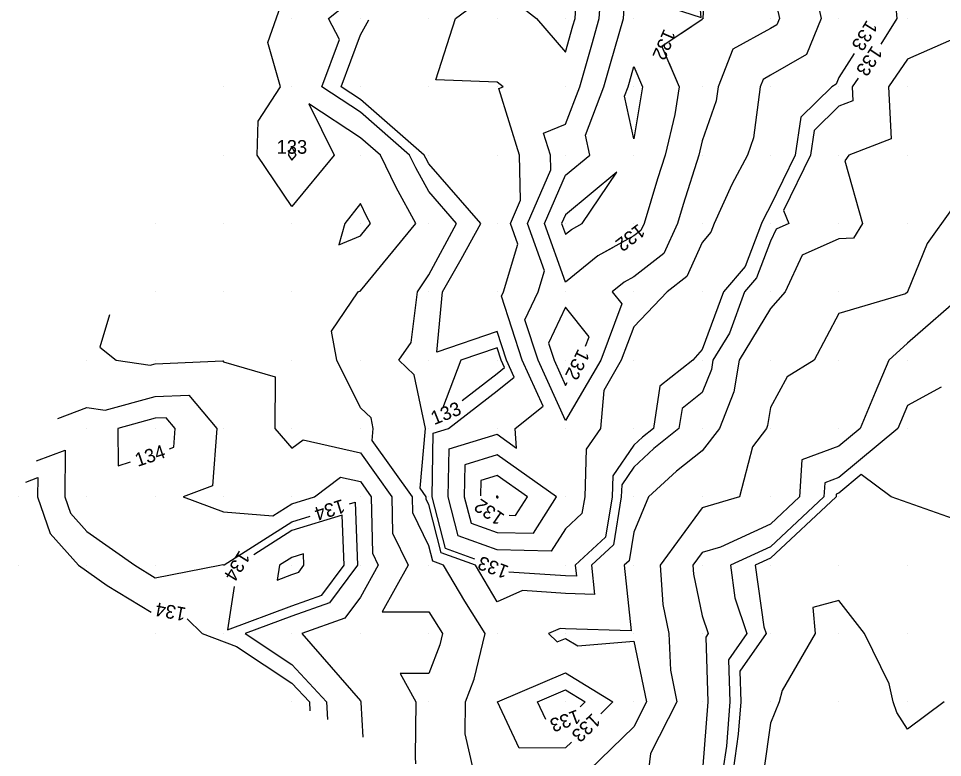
# Model space of a CAD drawing. Extents: x 2354170 to 2357230, y 866100 to 868290.
# Drawn here: x 2354170 to 2354305.1, y 867641.9 to 867750 of the extents above; entities that cross this region are included whole.
import ezdxf

# ---------------------------------------------------------------- set-up
doc = ezdxf.new("R2010")
doc.units = 0
for name, color, linetype in [('Default', 7, 'Continuous'), ('DTM Contours Minor', 7, 'Continuous'), ('DTM Contours Minor Text', 7, 'Continuous'), ('Exist DTM QL2 LIDAR Elevation Point', 7, 'Continuous')]:
    doc.layers.add(name, color=color, linetype=linetype)

msp = doc.modelspace()

# ---------------------------------------------------------------- linework, layer by layer
at = {"layer": 'Default'}
for points in [[(2354252.88, 867732.94), (2354255.59, 867740.02), (2354256.55, 867743.43), (2354258.43, 867750.02), (2354258.53, 867751.46), (2354259.96, 867753.4), (2354269.83, 867750.15), (2354268.97, 867760.02), (2354269.6, 867760.39), (2354269.96, 867766.5), (2354270.81, 867760.87), (2354270.71, 867760.02), (2354270.06, 867750.11), (2354270.1, 867750.02), (2354270.01, 867749.97), (2354269.96, 867749.85), (2354264.06, 867745.92), (2354266.61, 867740.02), (2354265.94, 867735.99), (2354264.53, 867730.02), (2354263.43, 867726.55), (2354261.45, 867720.02)], [(2354251.05, 867748.94), (2354251.36, 867750.02), (2354251.89, 867758.09)], [(2354230.54, 867670.6), (2354229.96, 867672.84), (2354227.64, 867677.69), (2354227.59, 867680.02), (2354221.69, 867688.29), (2354221.85, 867690.02), (2354221.52, 867691.58), (2354219.96, 867693.07), (2354216.51, 867700.02), (2354215.73, 867704.25), (2354219.65, 867710.02), (2354219.96, 867710.15), (2354228.09, 867720.02), (2354225.22, 867725.28), (2354222.89, 867730.02), (2354219.96, 867732.57), (2354212.44, 867737.54), (2354216.14, 867730.02), (2354209.96, 867722.49), (2354204.85, 867730.02), (2354205, 867734.98), (2354208.29, 867740.02), (2354206.44, 867746.5), (2354209.96, 867756.57)], [(2354279.96, 867755.88), (2354281.24, 867750.02), (2354280.87, 867749.11), (2354279.96, 867748.58), (2354274.44, 867745.54), (2354272.28, 867740.02), (2354272.01, 867737.98), (2354269.96, 867732.1), (2354269.47, 867730.02), (2354267.18, 867722.81), (2354266.33, 867720.02), (2354264.36, 867715.63), (2354259.96, 867712.22), (2354258.54, 867711.44), (2354256.79, 867710.02), (2354258.2, 867708.25), (2354255.13, 867700.02), (2354249.96, 867691.18), (2354245.97, 867700.02), (2354244.04, 867705.94), (2354245.95, 867710.02), (2354246.87, 867713.11), (2354244.4, 867720.02), (2354247.8, 867727.86), (2354247.75, 867730.02), (2354246.76, 867733.22), (2354249.96, 867734.55), (2354252.05, 867740.02)], [(2354286.62, 867753.37), (2354287.35, 867750.02), (2354285.22, 867744.76), (2354279.96, 867741.72), (2354278.87, 867741.11), (2354278.44, 867740.02), (2354277.44, 867732.54), (2354276.56, 867730.02), (2354274.27, 867725.71), (2354271.73, 867720.02), (2354271.24, 867718.74), (2354269.96, 867717.24), (2354267.72, 867712.26), (2354264.83, 867710.02), (2354259.96, 867704.93), (2354258.13, 867700.02), (2354255.56, 867695.61), (2354255.06, 867690.02), (2354252.98, 867687), (2354252.77, 867680.02), (2354252.37, 867677.61), (2354249.96, 867675.36), (2354247.88, 867672.1), (2354239.96, 867672.28), (2354234.28, 867674.33), (2354232.81, 867680.02), (2354232.94, 867687.04), (2354239.96, 867689.18), (2354242.81, 867687.17), (2354242.6, 867690.02), (2354246.68, 867693.3), (2354243.65, 867700.02), (2354240.59, 867709.39), (2354240.89, 867710.02), (2354242.98, 867717), (2354241.9, 867720.02), (2354243.38, 867723.44), (2354243.23, 867730.02), (2354240.22, 867739.76), (2354240.84, 867740.02), (2354239.96, 867740.71), (2354230.99, 867741.05), (2354233.87, 867750.02), (2354239.96, 867754.54), (2354245.7, 867750.02), (2354249.96, 867745.11), (2354251.05, 867748.94)], [(2354252.05, 867740.02), (2354253.8, 867746.18), (2354254.89, 867750.02), (2354255.21, 867754.77)], [(2354230.46, 867680.02), (2354230.63, 867689.35), (2354232.83, 867690.02), (2354239.96, 867695.54), (2354242.44, 867697.54), (2354241.32, 867700.02), (2354239.96, 867704.2), (2354231.14, 867701.19), (2354231.97, 867710.02), (2354234.73, 867714.79), (2354237.58, 867720.02), (2354229.96, 867728.77), (2354229.52, 867729.58), (2354229.31, 867730.02), (2354219.96, 867738.16), (2354217.15, 867740.02), (2354219.96, 867747.61), (2354221.22, 867749.8)], [(2354307.2, 867747.26), (2354299.96, 867744.09), (2354297.21, 867740.02), (2354297.58, 867732.41), (2354291.41, 867730.02), (2354290.81, 867729.18), (2354293.38, 867720.02), (2354292.1, 867717.88), (2354289.96, 867717.79), (2354284.57, 867715.41), (2354282.09, 867710.02), (2354279.96, 867707.6), (2354275.36, 867700.02), (2354274.59, 867695.39), (2354272.47, 867690.02), (2354269.96, 867686.78), (2354266.2, 867683.78), (2354262.12, 867680.02), (2354259.96, 867674.85), (2354259.29, 867670.69), (2354258.56, 867670.02), (2354259.55, 867660.43), (2354249.96, 867660.73), (2354249.2, 867660.78), (2354247.47, 867660.02), (2354248.74, 867658.8), (2354249.96, 867659.32), (2354251.77, 867658.21), (2354259.96, 867658.92), (2354261.82, 867650.02), (2354259.96, 867646.38), (2354253.45, 867640.02)], [(2354292.16, 867744.92), (2354289.96, 867741.37), (2354289.57, 867740.41), (2354288.9, 867740.02), (2354284.38, 867735.6), (2354283.56, 867730.02), (2354279.96, 867722.63), (2354279.06, 867720.93), (2354278.65, 867720.02), (2354276.24, 867713.74), (2354273.06, 867710.02), (2354269.96, 867701.57), (2354268.6, 867700.02), (2354263.76, 867696.22), (2354262.83, 867690.02), (2354261.23, 867688.75), (2354259.96, 867687.58), (2354256.88, 867683.1), (2354256.78, 867680.02), (2354255.83, 867674.15), (2354251.4, 867670.02), (2354251.56, 867668.42), (2354249.96, 867668.47), (2354241.69, 867669.03)], [(2354259.96, 867732.4), (2354258.6, 867738.66), (2354259.12, 867740.02), (2354259.31, 867740.68), (2354259.96, 867742.98), (2354261.24, 867740.02), (2354259.96, 867732.4)], [(2354256.83, 867716.48), (2354254.69, 867715.3), (2354249.96, 867711.46), (2354246.9, 867720.02), (2354249.96, 867727.08), (2354253.51, 867730.02), (2354252.88, 867732.94)], [(2354257.47, 867727.53), (2354249.96, 867721.31), (2354249.4, 867720.02), (2354249.96, 867718.45), (2354250.83, 867719.15), (2354252.41, 867720.02), (2354257.47, 867727.53)], [(2354309.96, 867727.07), (2354302.88, 867717.11), (2354299.99, 867710.02), (2354299.96, 867710), (2354299.69, 867709.74), (2354289.96, 867706.84), (2354286.34, 867700.02), (2354282.38, 867697.6), (2354279.96, 867693.08), (2354279.53, 867690.45), (2354279.36, 867690.02), (2354277.3, 867687.35), (2354275.4, 867680.02), (2354269.96, 867678.44), (2354263.8, 867670.02), (2354264.2, 867664.26), (2354265.1, 867660.02), (2354265.3, 867654.68), (2354266.27, 867650.02), (2354262.42, 867642.47), (2354262.1, 867640.02)], [(2354220.92, 867720.98), (2354219.96, 867722.93), (2354217.69, 867720.02), (2354216.83, 867716.88), (2354219.96, 867718.22), (2354221.44, 867720.02), (2354220.92, 867720.98)], [(2354308.59, 867710.02), (2354299.96, 867702.51), (2354297.23, 867700.02), (2354295.26, 867695.32), (2354293.07, 867690.02), (2354289.96, 867687.44), (2354284.54, 867685.44), (2354284.21, 867680.02), (2354279.96, 867676.04), (2354272.63, 867672.69), (2354269.96, 867671.91), (2354268.58, 867670.02), (2354268.67, 867668.72), (2354269.96, 867662.61), (2354270.82, 867660.02), (2354270.47, 867659.51), (2354270.79, 867650.02), (2354270, 867640.06)], [(2354249.96, 867707.79), (2354247.49, 867702.5), (2354248.29, 867700.02), (2354249.96, 867696.32), (2354250.21, 867696.74)], [(2354252.89, 867702.09), (2354253.41, 867703.46), (2354249.96, 867707.79)], [(2354183.29, 867706.68), (2354181.85, 867701.91), (2354184.27, 867700.02), (2354189.24, 867699.3), (2354189.96, 867699.5), (2354199.85, 867699.91), (2354199.96, 867699.77), (2354207.52, 867697.57), (2354207.45, 867690.02), (2354209.96, 867687.14), (2354211.59, 867688.39), (2354219.96, 867686.49), (2354224.58, 867680.02), (2354224.68, 867674.74), (2354226.94, 867670.02), (2354223.14, 867663.2), (2354229.96, 867663.2), (2354231.98, 867660.02), (2354231.59, 867658.39), (2354229.96, 867654.19), (2354225.78, 867654.2), (2354228.1, 867650.02), (2354228, 867641.98), (2354228.05, 867640.98)], [(2354175.7, 867691.49), (2354179.96, 867693.09), (2354182.64, 867692.7), (2354189.96, 867694.72), (2354194.86, 867694.92), (2354198.95, 867690.02), (2354198.34, 867681.64), (2354194.03, 867680.02), (2354199.96, 867677.82), (2354207.17, 867677.23), (2354209.96, 867679), (2354213.25, 867680.02), (2354217.06, 867682.92), (2354219.96, 867682.26), (2354221.56, 867680.02), (2354221.72, 867671.78), (2354222.57, 867670.02), (2354219.96, 867665.34), (2354217.68, 867662.3), (2354211.41, 867660.02), (2354219.96, 867650.17), (2354220.04, 867650.02), (2354220.04, 867649.94), (2354220.31, 867644.85)], [(2354248.67, 867680.02), (2354239.96, 867686.17), (2354235.25, 867684.73), (2354235.16, 867680.02), (2354236.15, 867676.2), (2354239.96, 867674.82), (2354245.28, 867674.7), (2354248.67, 867680.02)], [(2354171.05, 867682.19), (2354172.78, 867682.84), (2354172.76, 867680.02), (2354174.61, 867674.66), (2354178.75, 867670.02), (2354182.93, 867667.05), (2354189.35, 867663.15)], [(2354244.41, 867680.02), (2354239.96, 867683.16), (2354237.56, 867682.42), (2354237.52, 867680.19)], [(2354311.39, 867679.67), (2354309.96, 867678.51), (2354306.73, 867676.79), (2354297.61, 867680.02), (2354293.23, 867683.29), (2354289.96, 867680.57), (2354289.56, 867680.42), (2354289.54, 867680.02), (2354279.96, 867671.05), (2354277.72, 867670.02), (2354278.96, 867661.02), (2354279.29, 867660.02), (2354275.46, 867654.52), (2354275.61, 867650.02), (2354275.24, 867645.3), (2354274.48, 867640.02), (2354271.68, 867631.74), (2354271.13, 867630.02), (2354269.96, 867626.28), (2354266.84, 867623.14), (2354266.94, 867621.53)], [(2354236.7, 867670.91), (2354232.41, 867672.46), (2354230.46, 867680.02)], [(2354240.14, 867680.02), (2354239.96, 867680.14), (2354239.87, 867680.11), (2354239.87, 867680.02), (2354239.89, 867679.94), (2354239.96, 867679.91), (2354240.07, 867679.91), (2354240.14, 867680.02)], [(2354241.71, 867677.33), (2354242.67, 867677.31), (2354244.41, 867680.02)], [(2354214.32, 867665.66), (2354217.59, 867670.02), (2354217.31, 867677.36), (2354209.96, 867675.09), (2354204.38, 867671.55)], [(2354210.96, 867669.02), (2354211.71, 867670.02), (2354211.65, 867671.7), (2354209.96, 867671.18), (2354208.13, 867670.02), (2354207.8, 867667.86), (2354209.96, 867668.66), (2354210.96, 867669.02)], [(2354236.51, 867640.02), (2354235.28, 867645.34), (2354235.33, 867650.02), (2354236.62, 867653.36), (2354238.23, 867660.02), (2354235.23, 867664.75), (2354232.13, 867670.02), (2354230.54, 867670.6)], [(2354201.5, 867666.91), (2354200.53, 867660.59), (2354209.96, 867664.07), (2354214.32, 867665.66)], [(2354305.33, 867650.02), (2354299.96, 867646.06), (2354298.42, 867648.47), (2354297.91, 867650.02), (2354297.29, 867652.69), (2354293.71, 867660.02), (2354289.96, 867664.85), (2354286.15, 867663.83), (2354286.49, 867660.02), (2354281.65, 867651.71), (2354281.22, 867650.02), (2354279.96, 867646.92), (2354278.97, 867640.02)], [(2354194.65, 867662.17), (2354196.81, 867660.02), (2354201.85, 867658.13), (2354209.96, 867652.77), (2354212.5, 867650.02), (2354212.57, 867648.72)], [(2354245.87, 867650.02), (2354249.96, 867651.78), (2354252.83, 867650.02), (2354252.09, 867649.31)], [(2354247.07, 867647.45), (2354245.87, 867650.02)]]:
    msp.add_lwpolyline(points, dxfattribs=at)
at = {"layer": 'DTM Contours Minor'}
for points in [[(2354252.88, 867732.94), (2354255.59, 867740.02), (2354256.55, 867743.43), (2354258.43, 867750.02), (2354258.53, 867751.46), (2354259.96, 867753.4), (2354269.83, 867750.15), (2354268.97, 867760.02), (2354269.6, 867760.39), (2354269.96, 867766.5), (2354270.81, 867760.87), (2354270.71, 867760.02), (2354270.06, 867750.11), (2354270.1, 867750.02), (2354270.01, 867749.97), (2354269.96, 867749.85), (2354266.92, 867747.82)], [(2354231.79, 867671.84), (2354229.96, 867678.92), (2354229.61, 867679.66), (2354229.6, 867680.02), (2354228.7, 867681.28), (2354229.48, 867690.02), (2354227.84, 867697.89), (2354225.61, 867700.02), (2354227.4, 867702.59), (2354228.31, 867710.02), (2354229.96, 867712.52), (2354234.04, 867720.02), (2354229.96, 867724.71), (2354228.09, 867728.15), (2354227.17, 867730.02), (2354219.96, 867736.3), (2354214.33, 867740.02), (2354216.9, 867746.96), (2354215.29, 867750.02), (2354217.91, 867752.07)], [(2354298.29, 867751.69), (2354298.42, 867750.02), (2354296.1, 867746.26)], [(2354265.08, 867743.56), (2354266.61, 867740.02), (2354265.94, 867735.99), (2354264.53, 867730.02), (2354263.43, 867726.55), (2354261.45, 867720.02), (2354260.99, 867718.99), (2354259.96, 867718.2), (2354254.69, 867715.3), (2354249.96, 867711.46), (2354246.9, 867720.02), (2354249.96, 867727.08), (2354253.51, 867730.02), (2354252.88, 867732.94)], [(2354292.75, 867741.28), (2354291.91, 867740.02), (2354292, 867737.98), (2354289.96, 867737.19), (2354286.33, 867733.65), (2354285.8, 867730.02), (2354281.85, 867721.91), (2354282.63, 867720.02), (2354280.78, 867719.2), (2354279.96, 867717.43), (2354277.91, 867712.07), (2354276.15, 867710.02), (2354273.94, 867704), (2354271.53, 867700.02), (2354271.3, 867698.68), (2354269.96, 867695.29), (2354267.01, 867692.98), (2354266.56, 867690.02), (2354262.89, 867687.09), (2354259.96, 867684.39), (2354258.18, 867681.8), (2354258.12, 867680.02), (2354256.98, 867673), (2354253.78, 867670.02), (2354254.22, 867665.76), (2354249.96, 867665.89), (2354243.66, 867666.32), (2354239.96, 867664.68), (2354236.82, 867670.02), (2354231.79, 867671.84)], [(2354209.96, 867731.23), (2354209.49, 867730.5), (2354209.47, 867730.02), (2354209.96, 867729.3), (2354210.56, 867730.02), (2354209.96, 867731.23)], [(2354249.96, 867707.79), (2354247.49, 867702.5), (2354248.29, 867700.02), (2354249.96, 867696.32), (2354250.21, 867696.74)], [(2354252.89, 867702.09), (2354253.41, 867703.46), (2354249.96, 867707.79)], [(2354240.55, 867700.02), (2354239.96, 867701.82), (2354234.67, 867700.02), (2354231.98, 867692.98)], [(2354234.84, 867694.12), (2354239.96, 867698.09), (2354241.03, 867698.95), (2354240.55, 867700.02)], [(2354304.89, 867696.09), (2354299.96, 867693.38), (2354298.57, 867690.02), (2354289.96, 867682.86), (2354287.89, 867682.09), (2354287.76, 867680.02), (2354279.96, 867672.71), (2354274.08, 867670.02), (2354274.74, 867665.25), (2354276.47, 867660.02), (2354273.8, 867656.18), (2354274, 867650.02), (2354273.5, 867643.55), (2354272.99, 867640.02), (2354269.96, 867631.08), (2354268.79, 867630.02), (2354264.4, 867625.59), (2354264.58, 867622.71)], [(2354189.96, 867691.53), (2354184.48, 867690.02), (2354184.53, 867684.59), (2354186.34, 867685.16)], [(2354192.03, 867687.08), (2354192.66, 867687.32), (2354192.86, 867690.02), (2354191.54, 867691.6), (2354189.96, 867691.53)], [(2354172.6, 867685.29), (2354176.81, 867686.87), (2354176.76, 867680.02), (2354177.58, 867677.64), (2354179.96, 867674.98), (2354186.97, 867670.02), (2354189.96, 867668.2), (2354199.39, 867670.02), (2354199.84, 867670.14), (2354199.96, 867670.1), (2354200.03, 867670.09), (2354209.96, 867676.39), (2354212.62, 867677.22)], [(2354244.41, 867680.02), (2354239.96, 867683.16), (2354237.56, 867682.42), (2354237.52, 867680.19)], [(2354241.71, 867677.33), (2354242.67, 867677.31), (2354244.41, 867680.02)], [(2354218.35, 867678.99), (2354219.19, 867679.25), (2354219.54, 867670.02), (2354215.44, 867664.54), (2354209.96, 867662.55), (2354203.12, 867660.02), (2354209.96, 867655.5), (2354215.01, 867650.02), (2354215.15, 867647.43)], [(2354240.03, 867650.02), (2354249.96, 867654.29), (2354256.91, 867650.02), (2354255.13, 867648.3)], [(2354250.82, 867644.12), (2354249.96, 867643.29), (2354243.19, 867643.24), (2354240.03, 867650.02)]]:
    msp.add_lwpolyline(points, dxfattribs=at)
at = {"layer": 'Exist DTM QL2 LIDAR Elevation Point'}
for p, q in [((2354209.96, 867750.02), (2354209.96, 867750.02)), ((2354219.96, 867750.02), (2354219.96, 867750.02)), ((2354229.96, 867750.02), (2354229.96, 867750.02)), ((2354239.96, 867750.02), (2354239.96, 867750.02)), ((2354249.96, 867750.02), (2354249.96, 867750.02)), ((2354259.96, 867750.02), (2354259.96, 867750.02)), ((2354269.96, 867750.02), (2354269.96, 867750.02)), ((2354279.96, 867750.02), (2354279.96, 867750.02)), ((2354289.96, 867750.02), (2354289.96, 867750.02)), ((2354299.96, 867750.02), (2354299.96, 867750.02)), ((2354199.96, 867740.02), (2354199.96, 867740.02)), ((2354209.96, 867740.02), (2354209.96, 867740.02)), ((2354219.96, 867740.02), (2354219.96, 867740.02)), ((2354229.96, 867740.02), (2354229.96, 867740.02)), ((2354239.96, 867740.02), (2354239.96, 867740.02)), ((2354249.96, 867740.02), (2354249.96, 867740.02)), ((2354259.96, 867740.02), (2354259.96, 867740.02)), ((2354269.96, 867740.02), (2354269.96, 867740.02)), ((2354279.96, 867740.02), (2354279.96, 867740.02)), ((2354289.96, 867740.02), (2354289.96, 867740.02)), ((2354299.96, 867740.02), (2354299.96, 867740.02)), ((2354199.96, 867730.02), (2354199.96, 867730.02)), ((2354209.96, 867730.02), (2354209.96, 867730.02)), ((2354219.96, 867730.02), (2354219.96, 867730.02)), ((2354229.96, 867730.02), (2354229.96, 867730.02)), ((2354239.96, 867730.02), (2354239.96, 867730.02)), ((2354249.96, 867730.02), (2354249.96, 867730.02)), ((2354259.96, 867730.02), (2354259.96, 867730.02)), ((2354269.96, 867730.02), (2354269.96, 867730.02)), ((2354279.96, 867730.02), (2354279.96, 867730.02)), ((2354289.96, 867730.02), (2354289.96, 867730.02)), ((2354299.96, 867730.02), (2354299.96, 867730.02)), ((2354189.96, 867720.02), (2354189.96, 867720.02)), ((2354199.96, 867720.02), (2354199.96, 867720.02)), ((2354209.96, 867720.02), (2354209.96, 867720.02)), ((2354219.96, 867720.02), (2354219.96, 867720.02)), ((2354229.96, 867720.02), (2354229.96, 867720.02)), ((2354239.96, 867720.02), (2354239.96, 867720.02)), ((2354249.96, 867720.02), (2354249.96, 867720.02)), ((2354259.96, 867720.02), (2354259.96, 867720.02)), ((2354269.96, 867720.02), (2354269.96, 867720.02)), ((2354279.96, 867720.02), (2354279.96, 867720.02)), ((2354289.96, 867720.02), (2354289.96, 867720.02)), ((2354299.96, 867720.02), (2354299.96, 867720.02)), ((2354189.96, 867710.02), (2354189.96, 867710.02)), ((2354199.96, 867710.02), (2354199.96, 867710.02)), ((2354209.96, 867710.02), (2354209.96, 867710.02)), ((2354219.96, 867710.02), (2354219.96, 867710.02)), ((2354229.96, 867710.02), (2354229.96, 867710.02)), ((2354239.96, 867710.02), (2354239.96, 867710.02)), ((2354249.96, 867710.02), (2354249.96, 867710.02)), ((2354259.96, 867710.02), (2354259.96, 867710.02)), ((2354269.96, 867710.02), (2354269.96, 867710.02)), ((2354279.96, 867710.02), (2354279.96, 867710.02)), ((2354289.96, 867710.02), (2354289.96, 867710.02)), ((2354299.96, 867710.02), (2354299.96, 867710.02)), ((2354179.96, 867700.02), (2354179.96, 867700.02)), ((2354189.96, 867700.02), (2354189.96, 867700.02)), ((2354199.96, 867700.02), (2354199.96, 867700.02)), ((2354209.96, 867700.02), (2354209.96, 867700.02)), ((2354219.96, 867700.02), (2354219.96, 867700.02)), ((2354229.96, 867700.02), (2354229.96, 867700.02)), ((2354239.96, 867700.02), (2354239.96, 867700.02)), ((2354249.96, 867700.02), (2354249.96, 867700.02)), ((2354259.96, 867700.02), (2354259.96, 867700.02)), ((2354269.96, 867700.02), (2354269.96, 867700.02)), ((2354279.96, 867700.02), (2354279.96, 867700.02)), ((2354289.96, 867700.02), (2354289.96, 867700.02)), ((2354299.96, 867700.02), (2354299.96, 867700.02)), ((2354179.96, 867690.02), (2354179.96, 867690.02)), ((2354189.96, 867690.02), (2354189.96, 867690.02)), ((2354199.96, 867690.02), (2354199.96, 867690.02)), ((2354209.96, 867690.02), (2354209.96, 867690.02)), ((2354219.96, 867690.02), (2354219.96, 867690.02)), ((2354229.96, 867690.02), (2354229.96, 867690.02)), ((2354239.96, 867690.02), (2354239.96, 867690.02)), ((2354249.96, 867690.02), (2354249.96, 867690.02)), ((2354259.96, 867690.02), (2354259.96, 867690.02)), ((2354269.96, 867690.02), (2354269.96, 867690.02)), ((2354279.96, 867690.02), (2354279.96, 867690.02)), ((2354289.96, 867690.02), (2354289.96, 867690.02)), ((2354299.96, 867690.02), (2354299.96, 867690.02)), ((2354169.96, 867680.02), (2354169.96, 867680.02)), ((2354179.96, 867680.02), (2354179.96, 867680.02)), ((2354189.96, 867680.02), (2354189.96, 867680.02)), ((2354199.96, 867680.02), (2354199.96, 867680.02)), ((2354209.96, 867680.02), (2354209.96, 867680.02)), ((2354219.96, 867680.02), (2354219.96, 867680.02)), ((2354229.96, 867680.02), (2354229.96, 867680.02)), ((2354239.96, 867680.02), (2354239.96, 867680.02)), ((2354249.96, 867680.02), (2354249.96, 867680.02)), ((2354259.96, 867680.02), (2354259.96, 867680.02)), ((2354269.96, 867680.02), (2354269.96, 867680.02)), ((2354279.96, 867680.02), (2354279.96, 867680.02)), ((2354289.96, 867680.02), (2354289.96, 867680.02)), ((2354169.96, 867670.02), (2354169.96, 867670.02)), ((2354179.96, 867670.02), (2354179.96, 867670.02)), ((2354189.96, 867670.02), (2354189.96, 867670.02)), ((2354199.96, 867670.02), (2354199.96, 867670.02)), ((2354209.96, 867670.02), (2354209.96, 867670.02)), ((2354219.96, 867670.02), (2354219.96, 867670.02)), ((2354229.96, 867670.02), (2354229.96, 867670.02)), ((2354239.96, 867670.02), (2354239.96, 867670.02)), ((2354249.96, 867670.02), (2354249.96, 867670.02)), ((2354259.96, 867670.02), (2354259.96, 867670.02)), ((2354269.96, 867670.02), (2354269.96, 867670.02)), ((2354279.96, 867670.02), (2354279.96, 867670.02)), ((2354289.96, 867670.02), (2354289.96, 867670.02)), ((2354299.96, 867670.02), (2354299.96, 867670.02)), ((2354189.96, 867660.02), (2354189.96, 867660.02)), ((2354199.96, 867660.02), (2354199.96, 867660.02)), ((2354209.96, 867660.02), (2354209.96, 867660.02)), ((2354219.96, 867660.02), (2354219.96, 867660.02)), ((2354229.96, 867660.02), (2354229.96, 867660.02)), ((2354239.96, 867660.02), (2354239.96, 867660.02)), ((2354249.96, 867660.02), (2354249.96, 867660.02)), ((2354259.96, 867660.02), (2354259.96, 867660.02)), ((2354269.96, 867660.02), (2354269.96, 867660.02)), ((2354279.96, 867660.02), (2354279.96, 867660.02)), ((2354289.96, 867660.02), (2354289.96, 867660.02)), ((2354299.96, 867660.02), (2354299.96, 867660.02)), ((2354209.96, 867650.02), (2354209.96, 867650.02)), ((2354219.96, 867650.02), (2354219.96, 867650.02)), ((2354229.96, 867650.02), (2354229.96, 867650.02)), ((2354239.96, 867650.02), (2354239.96, 867650.02)), ((2354249.96, 867650.02), (2354249.96, 867650.02)), ((2354259.96, 867650.02), (2354259.96, 867650.02)), ((2354269.96, 867650.02), (2354269.96, 867650.02)), ((2354279.96, 867650.02), (2354279.96, 867650.02)), ((2354289.96, 867650.02), (2354289.96, 867650.02)), ((2354299.96, 867650.02), (2354299.96, 867650.02))]:
    msp.add_line(p, q, dxfattribs=at)

# ---------------------------------------------------------------- texts
at = {"layer": 'Default'}
for s, rotation, p in [('133', 238.3368, (2354294.06, 867749.91)), ('132', 217.5165, (2354260.63, 867720.08)), ('132', 243.3316, (2354251.84, 867701.79)), ('132', 145.6542, (2354241.2, 867677.35)), ('134', 238.1143, (2354202.29, 867672.31)), ('133', 159.3203, (2354241.81, 867669.84)), ('134', 169.469, (2354194.59, 867663.78)), ('133', 200.3289, (2354251.69, 867648.96))]:
    msp.add_text(s, height=2, rotation=rotation, dxfattribs=at).set_placement(p)
at = {"layer": 'DTM Contours Minor Text'}
for s, rotation, p in [('132', 246.6638, (2354264.39, 867748.62)), ('133', 236.1161, (2354294.85, 867746.18)), ('132', 243.3316, (2354251.84, 867701.79)), ('133', 21.7531, (2354230.76, 867690.52)), ('134', 18.6791, (2354187.4, 867684.4)), ('134', 197.1914, (2354217.33, 867679.72)), ('132', 145.6542, (2354241.2, 867677.35)), ('133', 224.0932, (2354253.9, 867648.49))]:
    msp.add_text(s, height=2, rotation=rotation, dxfattribs=at).set_placement(p)
msp.add_text('133', height=2, dxfattribs=at).set_placement((2354207.72, 867730.23))

doc.saveas('drawing.dxf')
